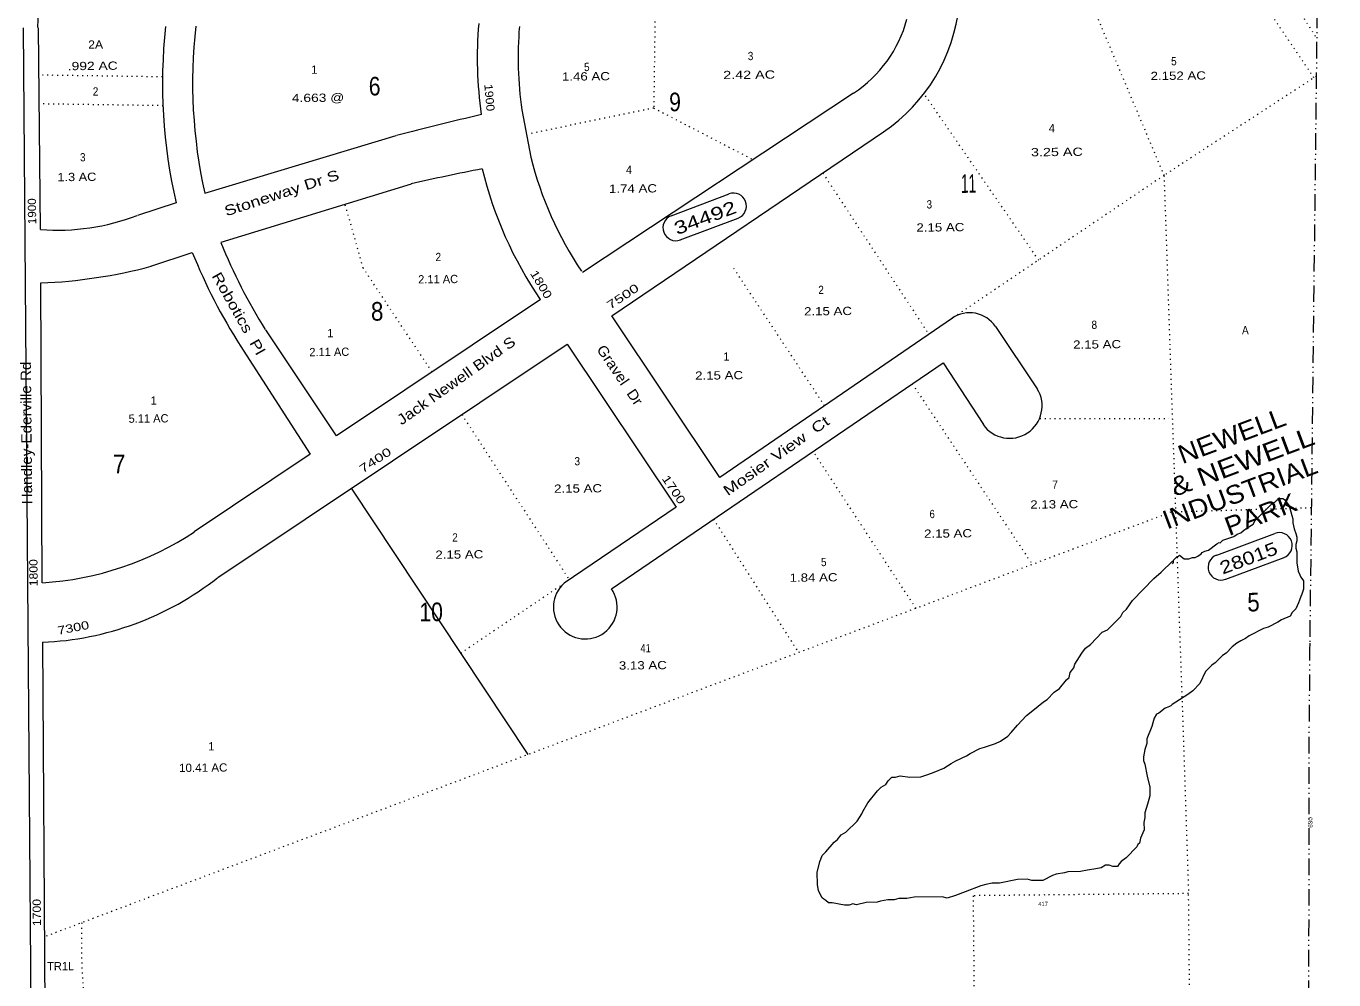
# Model space of a CAD drawing. Extents: x 2356373 to 2371954, y 6966197 to 6989612.
# Drawn here: x 2361765 to 2364295, y 6971002 to 6972847 of the extents above; entities that cross this region are included whole.
import ezdxf

# ---------------------------------------------------------------- set-up
doc = ezdxf.new("R2010")
doc.units = 0
doc.header["$LTSCALE"] = 6.4
doc.linetypes.add('DASH_DOUBLE_DOT', pattern=[9.2, 5, -1.2, 0.3, -1.2, 0.3, -1.2])
doc.linetypes.add('DOTTED', pattern=[1.5, 0.3, -1.2])
for name, color, linetype in [('10', 7, 'Continuous'), ('11', 7, 'Continuous'), ('18', 7, 'Continuous'), ('22', 7, 'Continuous'), ('24', 7, 'Continuous'), ('25', 7, 'Continuous')]:
    doc.layers.add(name, color=color, linetype=linetype)
for name, color, linetype, lineweight in [('12', 7, 'Continuous', 13), ('15', 7, 'Continuous', 13), ('16', 7, 'DOTTED', 13), ('17', 7, 'Continuous', 13), ('19', 7, 'Continuous', 13), ('4', 7, 'Continuous', 13), ('5', 7, 'DOTTED', 13), ('6', 7, 'DOTTED', 13), ('8', 7, 'Continuous', 13), ('9', 7, 'DOTTED', 13)]:
    doc.layers.add(name, color=color, linetype=linetype, lineweight=lineweight)

msp = doc.modelspace()

# ---------------------------------------------------------------- linework, layer by layer
at = {"layer": '15', "linetype": 'DASH_DOUBLE_DOT'}
for p, q in [((2364294.614, 6975701.264), (2364247.909, 6971653.107)), ((2364243.948, 6969438.017), (2364247.165, 6971493.721))]:
    msp.add_line(p, q, dxfattribs=at)
at = {"layer": '15'}
for p, q in [((2361792.64, 6972453.41), (2361788.805, 6972843.968)), ((2363365.626, 6972717.594), (2362841.176, 6972370.533)), ((2362724.118, 6972684.999), (2362741.01, 6972593.589)), ((2362110.861, 6972524.117), (2362480.671, 6972635.221)), ((2362509.584, 6972541.53), (2362141.796, 6972428.146)), ((2362055.065, 6972504.875), (2361980.323, 6972480.747)), ((2362006.283, 6972382.328), (2362086.001, 6972408.904)), ((2361796.353, 6971770.128), (2361793.657, 6972350.046)), ((2363721.154, 6972145.24), (2363640.99, 6972265.919)), ((2361802.174, 6970872.225), (2361797.483, 6971655.071)), ((2364247.909, 6971653.107), (2364247.892, 6971651.677))]:
    msp.add_line(p, q, dxfattribs=at)
for points in [[(2361751.375, 6976451.137), (2361794.929, 6973034.877), (2361790.036, 6972922.159), (2361786.8, 6972844.548)], [(2363556.855, 6972281.989), (2363107.007, 6971973.451), (2362897.987, 6972286.414), (2363423.681, 6972642.214)], [(2362759.712, 6972318.147), (2362365.409, 6972054.244), (2362228.429, 6972259.743)], [(2362178.744, 6972228.864), (2362314.774, 6972018.655), (2362090.306, 6971868.791)], [(2362136.166, 6971779.965), (2362811.548, 6972231.68), (2363022.589, 6971916.437), (2362806.094, 6971769.049)], [(2362897.178, 6971758.047), (2363538.71, 6972195.433), (2363616.86, 6972076.332)]]:
    msp.add_lwpolyline(points, dxfattribs=at)
for centre, radius, start, end in [((2363230.635, 6972923.912), 341.502, 304.42246, 353.92917), ((2363230.635, 6972923.912), 246.532, 303.19276, 345.08276), ((2363069.517, 6972736.679), 1040.672, 173.95276, 192.87276), ((2363057.518, 6972736.961), 970.474, 173.49276, 192.67276), ((2363448.93, 6972786.194), 811.194, 175.32336, 187.81596), ((2363448.93, 6972786.194), 732.219, 175.30276, 187.94276), ((2364666.819, 6964112.975), 8798.227, 103.28136, 104.38276), ((2363397.275, 6972752.495), 674.757, 193.61276, 214.25276), ((2363313.209, 6969097.345), 3536.785, 100.85276, 103.13276), ((2363397.275, 6972752.495), 771.647, 193.61276, 214.25276), ((2361825.393, 6972884.916), 432.714, 265.69276, 290.94276), ((2363130.629, 6972825.456), 1065.564, 201.89276, 212.06276), ((2363099.717, 6972817.355), 1092.456, 201.95276, 212.59276), ((2361755.111, 6973322.709), 973.323, 272.26276, 284.97276), ((2363590.332, 6972232.531), 59.981, 33.84876, 124.42276), ((2363667.491, 6972112.421), 62.792, 215.10276, 31.55276), ((2361759.478, 6972369.206), 600.251, 273.54276, 303.52276), ((2361772.727, 6972241.671), 587.135, 272.33276, 308.14276), ((2362846.537, 6971722.959), 61.615, 131.53276, 34.77276)]:
    msp.add_arc(centre, radius, start, end, dxfattribs=at)
at = {"layer": '15', "linetype": 'DASH_DOUBLE_DOT'}
msp.add_arc((2375702.68, 6971519.486), 11455.546, 179.33884, 180.12884, dxfattribs=at)
at = {"layer": '16'}
msp.add_line((2363979.431, 6971906.542), (2361801.08, 6971085.357), dxfattribs=at)
for points in [[(2364260.568, 6972750.018), (2363966.031, 6972558.235), (2364013.67, 6971168.774)], [(2364248.654, 6970831.173), (2364017.008, 6970828.899), (2364013.67, 6971168.774)]]:
    msp.add_lwpolyline(points, dxfattribs=at)
at = {"layer": '17'}
for p, q in [((2363012.622, 6972480.299), (2363125.177, 6972522.493)), ((2363030.076, 6972433.483), (2363142.632, 6972475.677)), ((2364068.222, 6971823.635), (2364180.778, 6971865.73)), ((2364085.676, 6971776.82), (2364198.233, 6971818.914))]:
    msp.add_line(p, q, dxfattribs=at)
for centre, start, end in [((2363133.405, 6972499.08), 290.56276, 110.56276), ((2363021.849, 6972456.896), 110.56276, 290.56276), ((2364189.006, 6971842.317), 290.56276, 110.56276), ((2364076.449, 6971800.222), 110.56276, 290.56276)]:
    msp.add_arc(centre, 24.992, start, end, dxfattribs=at)
at = {"layer": '4'}
msp.add_line((2361782.378, 6969935.981), (2361759.816, 6972843.683), dxfattribs=at)
at = {"layer": '5'}
msp.add_lwpolyline([(2364013.67, 6971168.774), (2363596.821, 6971164.68), (2363607.111, 6970117.06)], dxfattribs=at)
msp.add_arc((2363011.87, 6971073.857), 1140.041, 178.07276, 190.34276, dxfattribs=at)
at = {"layer": '6'}
for p, q in [((2364128.26, 6973031.393), (2364261.416, 6972823.486)), ((2364256.048, 6972747.083), (2364086.3, 6972998.9)), ((2363723.708, 6972394.198), (2363503.626, 6972713.75)), ((2362030.224, 6972693.08), (2361790.253, 6972696.521)), ((2362979.014, 6972688.604), (2363170.942, 6972588.815)), ((2363306.165, 6972562.55), (2363511.174, 6972250.748)), ((2363309.586, 6972112.504), (2363129.965, 6972384.168)), ((2363479.123, 6972155.059), (2363711.496, 6971805.436)), ((2362607.942, 6972095.315), (2362816.028, 6971775.544)), ((2363725.719, 6972087.6), (2363975.647, 6972088.155)), ((2363486.391, 6971720.445), (2363287.461, 6972024.011)), ((2364250.929, 6971914.826), (2363979.431, 6971906.542)), ((2363094.799, 6971893.053), (2363259.293, 6971634.838)), ((2362806.094, 6971769.049), (2362605.479, 6971633.614))]:
    msp.add_line(p, q, dxfattribs=at)
at = {"layer": '6', "linetype": 'Continuous'}
msp.add_line((2362736.368, 6971437.753), (2362394.397, 6971953.056), dxfattribs=at)
at = {"layer": '6'}
for points in [[(2363827.429, 6972886.927), (2363966.031, 6972558.235), (2363556.855, 6972281.989)], [(2362981.372, 6972855.682), (2362979.014, 6972688.604), (2362737.57, 6972638.544)], [(2362550.145, 6972178.025), (2362417.208, 6972378.766), (2362382.005, 6972502.187)]]:
    msp.add_lwpolyline(points, dxfattribs=at)
at = {"layer": '8'}
for points in [[(2363982.408, 6971806.996), (2363984.385, 6971809.315), (2363984.338, 6971814.015), (2363991.268, 6971821.08), (2363993.266, 6971821.099), (2363996.242, 6971823.527), (2364005.309, 6971816.518), (2364014.305, 6971816.607), (2364021.281, 6971818.975), (2364026.279, 6971819.025), (2364031.252, 6971821.472), (2364038.204, 6971826.24), (2364040.18, 6971828.558), (2364045.156, 6971831.007), (2364052.129, 6971833.374), (2364068.009, 6971845.228), (2364072.984, 6971847.677), (2364074.985, 6971847.596), (2364079.935, 6971852.343), (2364100.86, 6971859.646), (2364107.811, 6971864.313), (2364114.785, 6971866.782), (2364119.737, 6971871.529), (2364126.688, 6971876.296), (2364138.616, 6971883.411), (2364142.545, 6971890.448), (2364175.211, 6971923.66), (2364180.186, 6971926.008), (2364185.138, 6971930.755), (2364189.114, 6971933.094), (2364196.111, 6971933.161), (2364199.132, 6971930.894), (2364208.246, 6971919.185), (2364213.429, 6971900.442), (2364215.496, 6971893.464), (2364215.566, 6971886.367), (2364217.681, 6971874.69), (2364220.771, 6971865.323), (2364222.841, 6971858.245), (2364222.909, 6971851.248), (2364220.98, 6971844.132), (2364221.048, 6971837.134), (2364223.118, 6971830.056), (2364223.324, 6971808.963), (2364225.485, 6971792.489), (2364228.553, 6971785.52), (2364230.598, 6971780.841), (2364235.667, 6971773.794), (2364235.828, 6971757.399), (2364232.921, 6971747.974), (2364230.968, 6971743.255), (2364228.039, 6971736.228), (2364226.085, 6971731.511), (2364221.202, 6971719.667), (2364214.272, 6971712.6), (2364210.343, 6971705.563), (2364193.419, 6971698.299), (2364186.467, 6971693.631), (2364167.567, 6971684.049), (2364158.593, 6971681.66), (2364130.741, 6971667.291), (2364123.79, 6971662.524), (2364114.838, 6971657.738), (2364106.887, 6971653.061), (2364097.96, 6971645.875), (2364086.08, 6971634.061), (2364079.127, 6971629.294), (2364065.272, 6971615.062), (2364058.319, 6971610.394), (2364046.44, 6971598.481), (2364035.673, 6971574.981), (2364021.817, 6971560.75), (2364011.889, 6971553.653), (2363989.035, 6971539.332), (2363982.085, 6971534.565), (2363979.108, 6971532.238), (2363975.133, 6971529.799), (2363968.158, 6971527.431), (2363956.256, 6971517.916), (2363951.28, 6971515.567), (2363947.35, 6971508.432), (2363944.446, 6971499.006), (2363942.513, 6971491.988), (2363932.748, 6971468.4), (2363932.84, 6971459.002), (2363928.956, 6971447.267), (2363926.095, 6971433.143), (2363926.164, 6971426.145), (2363929.233, 6971419.077), (2363933.463, 6971395.625), (2363938.668, 6971374.582), (2363938.83, 6971358.088), (2363936.899, 6971351.071), (2363933.993, 6971341.646), (2363929.157, 6971325.202), (2363929.247, 6971315.806), (2363927.341, 6971306.39), (2363927.48, 6971292.293), (2363920.644, 6971275.733), (2363918.735, 6971266.416), (2363915.761, 6971263.986)], [(2363882.436, 6971705.142), (2363886.364, 6971712.279), (2363893.294, 6971719.344), (2363905.127, 6971735.857), (2363946.699, 6971778.453), (2363960.577, 6971790.386), (2363982.362, 6971811.695)], [(2363915.761, 6971263.986), (2363913.808, 6971259.269), (2363893.022, 6971237.969), (2363883.094, 6971230.874), (2363879.142, 6971226.137), (2363876.189, 6971221.41), (2363867.193, 6971221.32), (2363860.171, 6971223.651), (2363853.175, 6971223.583), (2363844.223, 6971218.796), (2363834.249, 6971216.397), (2363818.279, 6971213.842), (2363804.307, 6971211.406), (2363780.316, 6971211.171), (2363773.342, 6971208.803), (2363757.37, 6971206.346), (2363750.396, 6971203.878), (2363731.494, 6971194.395), (2363710.501, 6971194.188), (2363701.481, 6971196.499), (2363682.488, 6971196.313), (2363647.571, 6971188.971), (2363633.575, 6971188.835), (2363621.601, 6971186.418), (2363611.627, 6971184.019), (2363581.754, 6971172.03), (2363562.829, 6971164.845), (2363546.881, 6971159.991), (2363536.861, 6971162.292), (2363482.88, 6971161.761), (2363468.907, 6971159.324), (2363452.915, 6971159.167), (2363443.94, 6971156.779), (2363431.945, 6971156.661), (2363417.972, 6971154.226), (2363410.997, 6971151.857), (2363390.004, 6971151.652), (2363371.058, 6971146.767), (2363364.036, 6971149.096), (2363357.063, 6971146.629), (2363348.065, 6971146.641), (2363324.027, 6971151.103), (2363317.03, 6971151.035), (2363311.986, 6971155.683), (2363307.963, 6971158.044), (2363304.943, 6971160.314), (2363297.807, 6971174.34), (2363295.691, 6971186.116), (2363295.461, 6971209.606), (2363300.252, 6971230.747), (2363302.205, 6971235.467), (2363305.136, 6971242.493), (2363312.062, 6971249.659), (2363327.872, 6971268.51), (2363334.824, 6971273.276), (2363341.73, 6971282.741), (2363350.681, 6971287.528), (2363372.465, 6971308.837), (2363381.324, 6971323.02), (2363383.276, 6971327.738), (2363393.112, 6971344.229), (2363411.875, 6971367.809), (2363418.803, 6971374.974), (2363427.753, 6971379.761), (2363432.684, 6971386.808), (2363439.611, 6971393.873), (2363446.609, 6971393.943), (2363455.582, 6971396.431), (2363474.6, 6971394.218), (2363495.593, 6971394.324), (2363509.54, 6971399.16), (2363521.49, 6971403.975), (2363540.415, 6971411.16), (2363554.317, 6971420.695), (2363563.267, 6971425.48), (2363584.169, 6971434.983), (2363591.121, 6971439.751), (2363610.022, 6971449.333), (2363618.996, 6971451.721), (2363639.92, 6971458.925), (2363649.869, 6971463.722), (2363663.771, 6971473.255), (2363670.701, 6971480.321), (2363682.557, 6971494.534), (2363700.366, 6971513.504), (2363712.271, 6971522.919), (2363733.103, 6971539.519), (2363740.054, 6971544.286), (2363753.911, 6971558.517), (2363763.839, 6971565.614), (2363777.67, 6971582.245), (2363782.623, 6971586.894), (2363784.53, 6971596.309), (2363791.434, 6971605.774), (2363793.366, 6971612.89), (2363807.153, 6971634.121), (2363814.058, 6971643.586), (2363823.986, 6971650.682), (2363846.748, 6971674.299), (2363856.699, 6971679.096), (2363882.436, 6971705.142)]]:
    msp.add_lwpolyline(points, dxfattribs=at)
at = {"layer": '9'}
msp.add_line((2362028.677, 6972748.75), (2361789.707, 6972752.201), dxfattribs=at)

# ---------------------------------------------------------------- texts
at = {"layer": '10'}
msp.add_text('TR1L', height=15.99, rotation=0.563, dxfattribs=at).set_placement((2361805.72, 6971020.121))
at = {"layer": '11'}
for s, width, p in [('.992 AC', 1.25, (2361845.599, 6972761.647)), ('1.46 AC', 1.2, (2362801.543, 6972741.346)), ('2.42 AC', 1.3, (2363113.43, 6972744.409)), ('2.152 AC', 1.2, (2363940.226, 6972742.633)), ('4.663 @', 1.25, (2362279.09, 6972699.923)), ('3.25 AC', 1.3, (2363708.737, 6972595.097)), ('1.3 AC', 1.15, (2361825.714, 6972546.909)), ('1.74 AC', 1.2, (2362892.651, 6972524.398)), ('2.15 AC', 1.2, (2363487.23, 6972449.36)), ('2.15 AC', 1.2, (2363269.881, 6972287.167)), ('2.15 AC', 1.2, (2363790.374, 6972222.899)), ('2.15 AC', 1.2, (2363059.157, 6972162.93)), ('2.15 AC', 1.2, (2362786.381, 6971944.109)), ('2.13 AC', 1.2, (2363707.436, 6971913.467)), ('2.15 AC', 1.2, (2363502.045, 6971857.064)), ('2.15 AC', 1.2, (2362556.696, 6971816.387)), ('1.84 AC', 1.2, (2363241.95, 6971771.932)), ('3.13 AC', 1.2, (2362911.707, 6971602.031)), ('10.41 AC', 1.05, (2362060.881, 6971403.925))]:
    msp.add_text(s, height=15.99, rotation=0.563, dxfattribs=dict(at, width=width)).set_placement(p)
for s, p in [('2.11 AC', (2362523.471, 6972349.118)), ('2.11 AC', (2362312.91, 6972208.388)), ('5.11 AC', (2361963.269, 6972079.585))]:
    msp.add_text(s, height=15.99, rotation=0.563, dxfattribs=at).set_placement(p)
at = {"layer": '12'}
for s, width, p in [('2A', 1.1, (2361885.179, 6972803.325)), ('3', 0.9, (2363161.056, 6972781.167)), ('5', 0.9, (2363979.936, 6972771.115)), ('5', 0.9, (2362844.349, 6972759.962)), ('2', 0.9, (2361894.067, 6972712.638)), ('3', 0.9, (2361869.325, 6972585.329)), ('3', 0.9, (2363506.784, 6972494.14)), ('2', 0.9, (2362557.037, 6972392.336)), ('2', 0.9, (2363297.465, 6972328.628)), ('8', 0.9, (2363825.988, 6972261.238)), ('A', 0.9, (2364117.011, 6972250.902)), ('3', 0.9, (2362825.847, 6971997.283)), ('7', 0.9, (2363750.046, 6971951.875)), ('6', 0.85, (2363512.668, 6971895.058)), ('2', 0.9, (2362589.36, 6971849.699)), ('5', 0.9, (2363302.636, 6971802.219)), ('41', 0.85, (2362953.368, 6971635.432))]:
    msp.add_text(s, height=15.99, rotation=0.563, dxfattribs=dict(at, width=width)).set_placement(p)
for s, p in [('1', (2362316.541, 6972754.776)), ('4', (2363743.272, 6972641.625)), ('4', (2362925.282, 6972561.01)), ('1', (2362347.539, 6972245.118)), ('1', (2363113.782, 6972199.758)), ('1', (2362005.913, 6972114.595)), ('1', (2362117.455, 6971445.67))]:
    msp.add_text(s, height=15.99, rotation=0.563, dxfattribs=at).set_placement(p)
at = {"layer": '17'}
for s, width, p in [('34492', 1.35, (2363023.99, 6972442.521)), ('28015', 1.25, (2364079.59, 6971785.857))]:
    msp.add_text(s, height=24.99, rotation=20.563, dxfattribs=dict(at, width=width)).set_placement(p)
at = {"layer": '18'}
for s, width, p in [('NEWELL', 1.1, (2364001.513, 6971999.333)), ('& NEWELL', 1.2, (2363987.137, 6971936.209)), ('INDUSTRIAL', 1.1, (2363971.763, 6971872.974)), ('PARK', 1.1, (2364091.854, 6971860.357))]:
    msp.add_text(s, height=35.99, rotation=20.563, dxfattribs=dict(at, width=width)).set_placement(p)
at = {"layer": '19'}
for s, rotation, width, p in [('Stoneway Dr S', 18.089, 1.3, (2362152.294, 6972478.837)), ('Robotics  Pl', 299.423, 1.25, (2362123.434, 6972363.784)), ('Jack Newell Blvd S', 35.272, 1.2, (2362491.18, 6972074.274)), ('Gravel  Dr', 304.253, 1.1, (2362867.633, 6972221.534)), ('Handley-Ederville Rd', 90.563, 1.1, (2361776.869, 6971921.896)), ('Mosier View  Ct', 35.272, 1.3, (2363122.357, 6971937.412))]:
    msp.add_text(s, height=19.99, rotation=rotation, dxfattribs=dict(at, width=width)).set_placement(p)
at = {"layer": '22'}
for s, width, p in [('6', 0.85, (2362427.923, 6972712.782)), ('9', 0.85, (2363009.069, 6972682.2)), ('11', 0.55, (2363573.468, 6972524.387)), ('8', 0.9, (2362432.202, 6972277.14)), ('7', 0.9, (2361933.237, 6971981.817)), ('5', 0.9, (2364127.278, 6971714.544)), ('10', 0.85, (2362525.892, 6971695.516))]:
    msp.add_text(s, height=35.99, rotation=0.563, dxfattribs=dict(at, width=width)).set_placement(p)
at = {"layer": '24'}
for s, rotation, width, p in [('1900', 274.932, 1.1, (2362651.195, 6972734.06)), ('1900', 90.563, 1.05, (2361784.54, 6972464.028)), ('1800', 300.931, 1.25, (2362739.22, 6972368.733)), ('7500', 33.758, 1.45, (2362894.871, 6972298.281)), ('7400', 33.758, 1.45, (2362416.112, 6971981.462)), ('1700', 303.804, 1.3, (2362994.053, 6971971.742)), ('1800', 90.563, 1.1, (2361787.422, 6971763.442)), ('7300', 11.032, 1.3, (2361827.335, 6971669.361)), ('1700', 90.563, 1.1, (2361793.879, 6971106.082))]:
    msp.add_text(s, height=15.99, rotation=rotation, dxfattribs=dict(at, width=width)).set_placement(p)
at = {"layer": '25', "width": 1.15}
msp.add_text('630', height=7.997, rotation=90.563, dxfattribs=at).set_placement((2364253.355, 6971296.096))
at = {"layer": '25'}
msp.add_text('417', height=7.997, rotation=0.563, dxfattribs=at).set_placement((2363722.984, 6971144.724))

doc.saveas('drawing.dxf')
